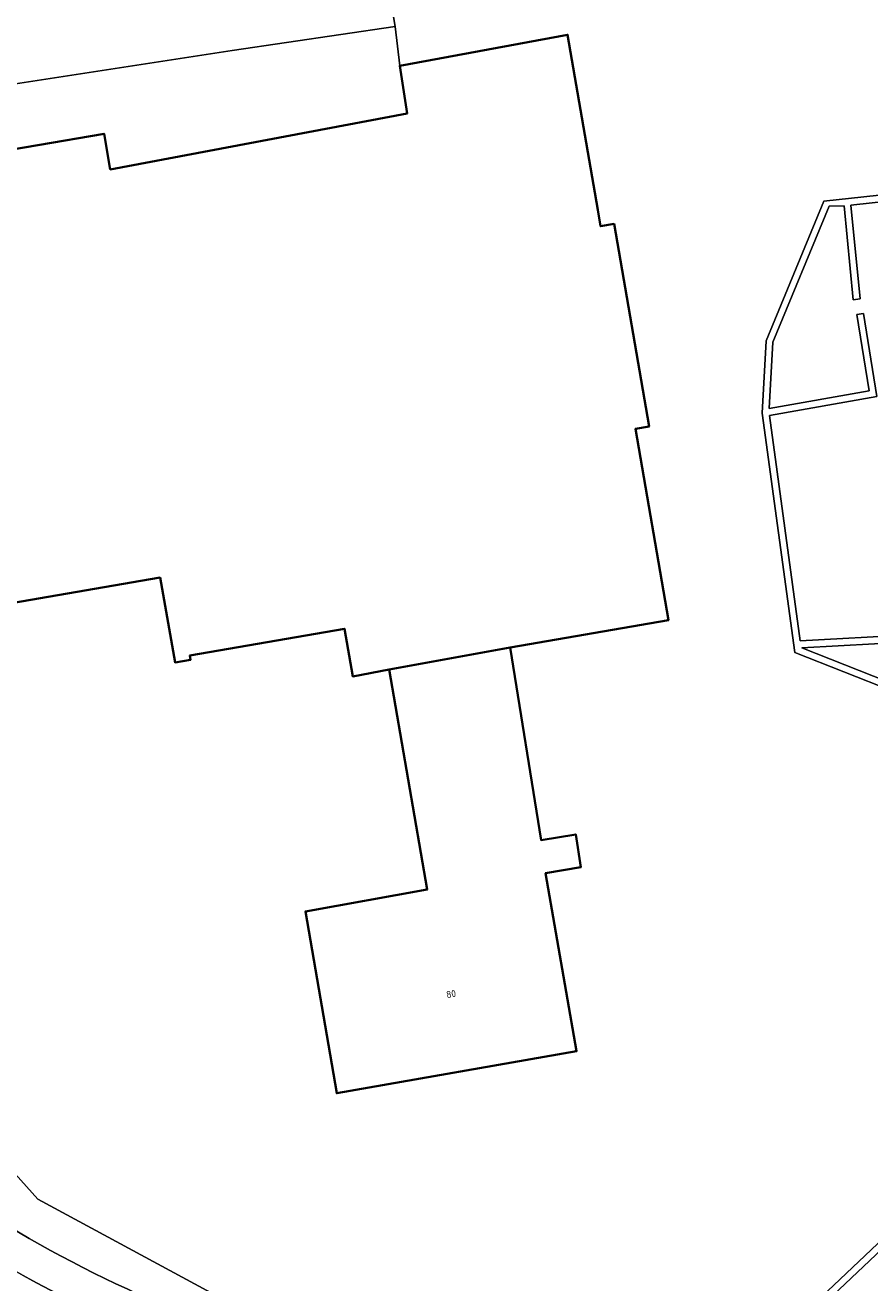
# Model space of a CAD drawing. Header units: metres. Extents: x 197700 to 204338, y 317132 to 325229.
# Tile 383 of 656: x 200008 to 200052, y 319945 to 320009. Entities that reach past the tile are written whole.
import ezdxf
from ezdxf.enums import TextEntityAlignment as Align

# ---------------------------------------------------------------- set-up
doc = ezdxf.new("R2010")
doc.units = ezdxf.units.M
for name, color, linetype, lineweight in [('B-WE-GR-BEPLANTING_CULTUUR_BODEMBEDEKKER-GV', 90, 'Continuous', 18), ('B-WE-GR-BEPLANTING_CULTUUR_BOSPLANTSOEN-GV', 90, 'Continuous', 18), ('B-WE-GR-BEPLANTING_CULTUUR_HEESTERS-GV', 90, 'Continuous', 18), ('B-WE-OG-BEBOUWING-GV', 7, 'Continuous', 35), ('B-WE-OG-BEBOUWING-T18', 10, 'Continuous', 18), ('B-WE-OG-TERREIN_ERF-GV', 7, 'Continuous', 18), ('B-WE-VH-VERHARDING_OPEN-GV', 252, 'Continuous', 18), ('B-WE-VH-VERHARDING_SIERBESTRATING-GV', 252, 'Continuous', 18), ('B-WE-VH-VERHARDING_STRAATBAKSTEEN-GV', 252, 'Continuous', 18), ('B-WE-VH-VERHARDING_TEGEL-GV', 252, 'Continuous', 18)]:
    doc.layers.add(name, color=color, linetype=linetype, lineweight=lineweight)
doc.styles.add('NLCS-ISO-M200-T18', font='NLCS-ISO.ttf', dxfattribs={"height": 0.36})

msp = doc.modelspace()

# ---------------------------------------------------------------- linework, layer by layer
at = {"layer": 'B-WE-GR-BEPLANTING_CULTUUR_BODEMBEDEKKER-GV'}
msp.add_lwpolyline([(199997.734, 319996.056), (199997.936, 319995.064), (200006.608, 319996.729), (200005.582, 320002.732), (200012.394, 320003.905), (200012.71, 320002.072), (200027.928, 320004.945), (200027.551, 320007.39), (200027.315, 320009.39), (200018.956, 320008.171), (200005.622, 320006.123)], dxfattribs=at)
at = {"layer": 'B-WE-GR-BEPLANTING_CULTUUR_BOSPLANTSOEN-GV'}
msp.add_lwpolyline([(200053.746, 319977.871), (200048.161, 319977.564), (200068.179, 319969.651)], dxfattribs=at)
at = {"layer": 'B-WE-GR-BEPLANTING_CULTUUR_HEESTERS-GV'}
for points in [[(200056.863, 320001.263), (200049.293, 320000.44), (200046.326, 319993.297), (200046.129, 319989.583), (200047.808, 319977.327), (200067.895, 319969.387)], [(200053.694, 319978.218), (200048.082, 319977.909), (200046.498, 319989.471), (200052.002, 319990.443), (200051.323, 319994.696), (200050.974, 319994.648), (200051.609, 319990.728), (200046.493, 319989.825), (200046.673, 319993.221), (200049.57, 320000.196), (200050.331, 320000.216), (200050.801, 319995.4), (200051.147, 319995.447), (200050.68, 320000.239), (200056.931, 320000.918)], [(200068.179, 319969.651), (200048.161, 319977.564), (200053.746, 319977.871)], [(200057.145, 319951.851), (200047.895, 319943.086)], [(200048.511, 319943.188), (200057.28, 319951.497)]]:
    msp.add_lwpolyline(points, dxfattribs=at)
at = {"layer": 'B-WE-OG-BEBOUWING-GV'}
msp.add_lwpolyline([(200000.501, 319978.614), (200015.267, 319981.155), (200016.038, 319976.812), (200016.832, 319976.952), (200016.796, 319977.158), (200024.714, 319978.535), (200025.138, 319976.094), (200027.002, 319976.451), (200033.219, 319977.574), (200041.32, 319978.97), (200039.629, 319988.785), (200040.329, 319988.906), (200038.542, 319999.279), (200037.842, 319999.159), (200037.698, 320000), (200036.152, 320008.974), (200027.551, 320007.39), (200027.928, 320004.945), (200012.71, 320002.072), (200012.394, 320003.905), (200005.582, 320002.732)], dxfattribs=at)
msp.add_lwpolyline([(200033.219, 319977.574), (200027.002, 319976.451), (200028.96, 319965.174), (200022.717, 319964.056), (200024.324, 319954.736), (200036.619, 319956.887), (200035.024, 319966.008), (200036.836, 319966.325), (200036.57, 319967.995), (200034.796, 319967.71)], close=True, dxfattribs=at)
at = {"layer": 'B-WE-OG-TERREIN_ERF-GV'}
for points in [[(200026.511, 320014.097), (200027.315, 320009.39), (200027.551, 320007.39), (200036.152, 320008.974), (200037.698, 320000), (200037.842, 319999.159), (200038.542, 319999.279), (200040.329, 319988.906), (200039.629, 319988.785), (200041.32, 319978.97), (200033.219, 319977.574), (200034.796, 319967.71), (200036.57, 319967.995), (200036.836, 319966.325), (200035.024, 319966.008), (200036.619, 319956.887), (200024.324, 319954.736), (200022.717, 319964.056), (200028.96, 319965.174), (200027.002, 319976.451), (200025.138, 319976.094), (200024.714, 319978.535), (200016.796, 319977.158), (200016.832, 319976.952), (200016.038, 319976.812), (200015.267, 319981.155), (200000.501, 319978.614)], [(200004.042, 319954.83), (200008.995, 319949.312), (200017.878, 319944.514), (200046.315, 319942.594), (200047.06, 319942.295), (200047.895, 319943.086), (200057.145, 319951.851), (200069.712, 319963.669), (200067.895, 319969.387), (200047.808, 319977.327), (200046.129, 319989.583), (200046.326, 319993.297), (200049.293, 320000.44), (200056.863, 320001.263), (200055.564, 320007.839), (200055.907, 320007.907), (200055.242, 320009.787)]]:
    msp.add_lwpolyline(points, dxfattribs=at)
at = {"layer": 'B-WE-VH-VERHARDING_OPEN-GV'}
for points in [[(200056.931, 320000.918), (200050.68, 320000.239), (200051.147, 319995.447), (200050.801, 319995.4), (200050.331, 320000.216), (200049.57, 320000.196), (200046.673, 319993.221), (200046.493, 319989.825), (200051.609, 319990.728), (200050.974, 319994.648), (200051.323, 319994.696), (200052.002, 319990.443), (200046.498, 319989.471), (200048.082, 319977.909), (200053.694, 319978.218)], [(200057.28, 319951.497), (200048.511, 319943.188)]]:
    msp.add_lwpolyline(points, dxfattribs=at)
at = {"layer": 'B-WE-VH-VERHARDING_SIERBESTRATING-GV'}
msp.add_lwpolyline([(200005.622, 320006.123), (200018.956, 320008.171), (200027.315, 320009.39), (200026.511, 320014.097), (200018.576, 320013.119), (200011.706, 320015.44), (200009.426, 320028.524), (200008.051, 320037.419), (200007.292, 320041.661), (200003.336, 320066.892), (200000.488, 320085.364), (199999.836, 320089.345), (199997.918, 320089.16), (200005.302, 320043.121), (200006.433, 320036.584), (200006.597, 320035.541)], dxfattribs=at)
at = {"layer": 'B-WE-VH-VERHARDING_STRAATBAKSTEEN-GV'}
for points in [[(200018.227, 319942.785, -0.079749), (200000.752, 319952.584)], [(200021.45, 319939.806, -0.06649), (200005.396, 319947.074)], [(200005.396, 319947.074, 0.06649), (200021.45, 319939.806)]]:
    msp.add_lwpolyline(points, format="xyb", dxfattribs=at)
at = {"layer": 'B-WE-VH-VERHARDING_TEGEL-GV'}
msp.add_lwpolyline([(200048.265, 319937.045), (200046.315, 319942.594), (200017.878, 319944.514), (200008.995, 319949.312), (200004.042, 319954.83)], dxfattribs=at)
msp.add_lwpolyline([(200000.752, 319952.584, 0.079749), (200018.227, 319942.785)], format="xyb", dxfattribs=at)

# ---------------------------------------------------------------- texts
at = {"layer": 'B-WE-OG-BEBOUWING-T18', "style": 'NLCS-ISO-M200-T18'}
msp.add_text('80', height=0.36, rotation=9.9, dxfattribs=at).set_placement((200030.184, 319959.822), align=Align.MIDDLE)

doc.saveas('drawing.dxf')
